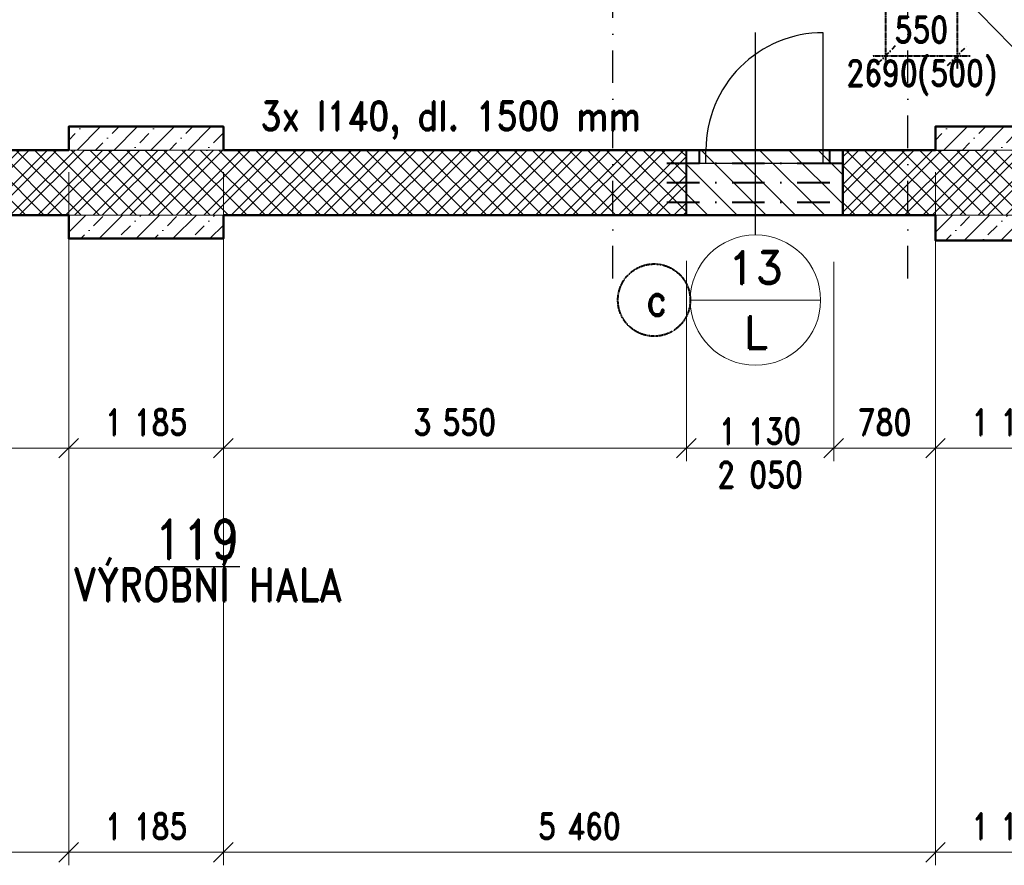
# Model space of a CAD drawing. Header units: millimetres. Extents: x -33711 to 544341, y -222428 to 596511.
# Tile 376 of 656: x 315595 to 323147, y -15724 to -9238. Entities that reach past the tile are written whole.
import ezdxf
from ezdxf.enums import TextEntityAlignment as Align

# ---------------------------------------------------------------- set-up
doc = ezdxf.new("R2010")
doc.units = ezdxf.units.MM
doc.linetypes.add('DASHDOT', pattern=[0.5, 0.25, -0.125, 0, -0.125])
for name, color, linetype, lineweight in [('CKBUBLINY', 1, 'Continuous', 18), ('CKBUBLINY_POPIS', 3, 'Continuous', 25), ('IN_C_TLUSTA', 5, 'Continuous', 50), ('IN_KOTY', 4, 'Continuous', 13), ('IN_NS_TLUSTA', 1, 'Continuous', 40), ('IN_SRAFY', 8, 'Continuous', 9)]:
    doc.layers.add(name, color=color, linetype=linetype, lineweight=lineweight)
for name, color, linetype in [('IN_BP_SRAFA', 40, 'Continuous'), ('IN_C_OSA', 6, 'DASHDOT'), ('IN_C_TENKA', 7, 'Continuous'), ('IN_NS_VYPLNE OTVORU', 16, 'Continuous'), ('IN_TEXT', 7, 'Continuous')]:
    doc.layers.add(name, color=color, linetype=linetype)
doc.styles.add('Koty', font='romand.shx', dxfattribs={"width": 0.8})
doc.styles.add('ROMAND', font='romand.shx', dxfattribs={"width": 0.85})
doc.styles.get("Standard").update_dxf_attribs({"font": 'romand.shx', "width": 0.8})
doc.dimstyles.new('IN_100', dxfattribs={"dimtxt": 200, "dimasz": 150, "dimexe": 100, "dimexo": 350, "dimgap": 100, "dimtad": 1, "dimdec": 4, "dimrnd": 5, "dimdsep": 46, "dimlunit": 6, "dimtxsty": 'Koty', "dimblk": 'OBLIQUE', "dimcen": 40, "dimdle": 100, "dimclrd": 256, "dimclrt": 7, "dimadec": 0, "dimazin": 0, "dimtfac": 1, "dimtdec": 4, "dimtmove": 1, "dimatfit": 3, "dimldrblk": 'ARCHTICK', "dimfxl": 500, "dimtolj": 1, "dimtzin": 0, "dimlwd": -1, "dimlwe": -1, "dimarcsym": 0})
doc.dimstyles.new('IN_50', dxfattribs={"dimtxt": 125, "dimasz": 125, "dimexe": 75, "dimexo": 300, "dimgap": 40, "dimtad": 1, "dimdec": 4, "dimrnd": 5, "dimdsep": 46, "dimlunit": 6, "dimtxsty": 'Koty', "dimblk": 'OBLIQUE', "dimcen": 40, "dimdle": 75, "dimclrd": 256, "dimclre": 256, "dimclrt": 256, "dimadec": 0, "dimazin": 0, "dimtfac": 1, "dimtdec": 4, "dimtmove": 1, "dimatfit": 3, "dimldrblk": 'ARCHTICK', "dimfxl": 350, "dimfxlon": 1, "dimtolj": 1, "dimtzin": 0, "dimlwd": -1, "dimlwe": -1, "dimarcsym": 0})
pattern_1 = [(45, (0, 0), (-106.06602, 106.06602), []), (45, (70.71, 0), (-106.06602, 106.06602), []), (135, (0, 0), (-70.710678, -70.710678), [])]

# ---------------------------------------------------------------- blocks, each defined once
blk = doc.blocks.new('_Oblique')
at = {"color": 0, "linetype": 'ByBlock', "lineweight": -2}
blk.add_line((-0.5, -0.5), (0.5, 0.5), dxfattribs=at)
blk = doc.blocks.new('*D147')
at = {"layer": 'DEFPOINTS', "color": 0, "transparency": 16777216}
for p in [(320708.5, -10737.6), (317157.5, -10917.6), (320708.5, -12524.9)]:
    blk.add_point(p, dxfattribs=at)
at = {"layer": 'IN_KOTY', "color": 0, "transparency": 16777216}
for p, q in [((320708.5, -11087.6), (320708.5, -12624.9)), ((317157.5, -11267.6), (317157.5, -12624.9))]:
    blk.add_line(p, q, dxfattribs=at)
at = {"layer": 'IN_KOTY', "transparency": 16777216}
blk.add_line((317057.5, -12524.9), (320808.5, -12524.9), dxfattribs=at)
at = {"layer": 'IN_KOTY', "transparency": 16777216, "xscale": 150, "yscale": 150, "zscale": 150, "rotation": 180}
blk.add_blockref('_Oblique', (317157.5, -12524.9), dxfattribs=at)
at = {"layer": 'IN_KOTY', "transparency": 16777216, "xscale": 150, "yscale": 150, "zscale": 150}
blk.add_blockref('_Oblique', (320708.5, -12524.9), dxfattribs=at)
at = {"layer": 'IN_KOTY', "color": 7, "transparency": 16777216, "insert": (318933, -12324.9), "char_height": 200, "attachment_point": 5, "style": 'Koty'}
blk.add_mtext('\\A1;3\xa0550', dxfattribs=at)
blk = doc.blocks.new('_ArchTick')
at = {"color": 0, "linetype": 'ByBlock', "lineweight": 13, "const_width": 0.15}
blk.add_lwpolyline([(-0.5, -0.5), (0.5, 0.5)], dxfattribs=at)
blk = doc.blocks.new('*D148')
at = {"layer": 'DEFPOINTS', "color": 0, "transparency": 16777216}
for p in [(320708.5, -10737.6), (321838, -10744.6), (321838, -12524.9)]:
    blk.add_point(p, dxfattribs=at)
at = {"layer": 'IN_KOTY', "color": 0, "transparency": 16777216}
for p, q in [((320708.5, -11087.6), (320708.5, -12624.9)), ((321838, -11094.6), (321838, -12624.9))]:
    blk.add_line(p, q, dxfattribs=at)
at = {"layer": 'IN_KOTY', "transparency": 16777216}
blk.add_line((320608.5, -12524.9), (321938, -12524.9), dxfattribs=at)
at = {"layer": 'IN_KOTY', "transparency": 16777216, "xscale": 150, "yscale": 150, "zscale": 150, "rotation": 180}
blk.add_blockref('_Oblique', (320708.5, -12524.9), dxfattribs=at)
at = {"layer": 'IN_KOTY', "transparency": 16777216, "xscale": 150, "yscale": 150, "zscale": 150}
blk.add_blockref('_Oblique', (321838, -12524.9), dxfattribs=at)
at = {"layer": 'IN_KOTY', "color": 7, "transparency": 16777216, "insert": (321273.2, -12561), "char_height": 200, "attachment_point": 5, "style": 'Koty'}
blk.add_mtext('\\A1;1\xa0130\\P2 050', dxfattribs=at)
blk = doc.blocks.new('*D507')
at = {"layer": 'DEFPOINTS', "color": 0, "transparency": 16777216}
for p in [(310635.5, -10057.6), (315971.5, -10057.6), (315971.5, -15624.1)]:
    blk.add_point(p, dxfattribs=at)
at = {"layer": 'IN_KOTY', "color": 3, "transparency": 16777216}
for p, q in [((310635.5, -10407.6), (310635.5, -15724.1)), ((315971.5, -10407.6), (315971.5, -15724.1)), ((310535.5, -15624.1), (316071.5, -15624.1))]:
    blk.add_line(p, q, dxfattribs=at)
at = {"layer": 'IN_KOTY', "color": 3, "transparency": 16777216, "xscale": 150, "yscale": 150, "zscale": 150, "rotation": 180}
blk.add_blockref('_Oblique', (310635.5, -15624.1), dxfattribs=at)
at = {"layer": 'IN_KOTY', "color": 3, "transparency": 16777216, "xscale": 150, "yscale": 150, "zscale": 150}
blk.add_blockref('_Oblique', (315971.5, -15624.1), dxfattribs=at)
at = {"layer": 'IN_KOTY', "color": 7, "transparency": 16777216, "insert": (313303.5, -15424.1), "char_height": 200, "attachment_point": 5, "style": 'Koty'}
blk.add_mtext('\\A1;5\xa0335', dxfattribs=at)
blk = doc.blocks.new('*D508')
at = {"layer": 'DEFPOINTS', "color": 0, "transparency": 16777216}
for p in [(315971.5, -10057.6), (317157.5, -10057.6), (317157.5, -15624.1)]:
    blk.add_point(p, dxfattribs=at)
at = {"layer": 'IN_KOTY', "color": 3, "transparency": 16777216}
for p, q in [((315971.5, -10407.6), (315971.5, -15724.1)), ((317157.5, -10407.6), (317157.5, -15724.1)), ((315871.5, -15624.1), (317257.5, -15624.1))]:
    blk.add_line(p, q, dxfattribs=at)
at = {"layer": 'IN_KOTY', "color": 3, "transparency": 16777216, "xscale": 150, "yscale": 150, "zscale": 150, "rotation": 180}
blk.add_blockref('_Oblique', (315971.5, -15624.1), dxfattribs=at)
at = {"layer": 'IN_KOTY', "color": 3, "transparency": 16777216, "xscale": 150, "yscale": 150, "zscale": 150}
blk.add_blockref('_Oblique', (317157.5, -15624.1), dxfattribs=at)
at = {"layer": 'IN_KOTY', "color": 7, "transparency": 16777216, "insert": (316564.5, -15424.1), "char_height": 200, "attachment_point": 5, "style": 'Koty'}
blk.add_mtext('\\A1;1\xa0185', dxfattribs=at)
blk = doc.blocks.new('*D509')
at = {"layer": 'DEFPOINTS', "color": 0, "transparency": 16777216}
for p in [(317157.5, -10057.6), (322618.5, -10057.6), (322618.5, -15624.1)]:
    blk.add_point(p, dxfattribs=at)
at = {"layer": 'IN_KOTY', "color": 3, "transparency": 16777216}
for p, q in [((317157.5, -10407.6), (317157.5, -15724.1)), ((322618.5, -10407.6), (322618.5, -15724.1)), ((317057.5, -15624.1), (322718.5, -15624.1))]:
    blk.add_line(p, q, dxfattribs=at)
at = {"layer": 'IN_KOTY', "color": 3, "transparency": 16777216, "xscale": 150, "yscale": 150, "zscale": 150, "rotation": 180}
blk.add_blockref('_Oblique', (317157.5, -15624.1), dxfattribs=at)
at = {"layer": 'IN_KOTY', "color": 3, "transparency": 16777216, "xscale": 150, "yscale": 150, "zscale": 150}
blk.add_blockref('_Oblique', (322618.5, -15624.1), dxfattribs=at)
at = {"layer": 'IN_KOTY', "color": 7, "transparency": 16777216, "insert": (319888, -15424.1), "char_height": 200, "attachment_point": 5, "style": 'Koty'}
blk.add_mtext('\\A1;5\xa0460', dxfattribs=at)
blk = doc.blocks.new('*D510')
at = {"layer": 'DEFPOINTS', "color": 0, "transparency": 16777216}
for p in [(322618.5, -10057.6), (323804.5, -10057.6), (323804.5, -15624.1)]:
    blk.add_point(p, dxfattribs=at)
at = {"layer": 'IN_KOTY', "color": 3, "transparency": 16777216}
for p, q in [((322618.5, -10407.6), (322618.5, -15724.1)), ((323804.5, -10407.6), (323804.5, -15724.1)), ((322518.5, -15624.1), (323904.5, -15624.1))]:
    blk.add_line(p, q, dxfattribs=at)
at = {"layer": 'IN_KOTY', "color": 3, "transparency": 16777216, "xscale": 150, "yscale": 150, "zscale": 150, "rotation": 180}
blk.add_blockref('_Oblique', (322618.5, -15624.1), dxfattribs=at)
at = {"layer": 'IN_KOTY', "color": 3, "transparency": 16777216, "xscale": 150, "yscale": 150, "zscale": 150}
blk.add_blockref('_Oblique', (323804.5, -15624.1), dxfattribs=at)
at = {"layer": 'IN_KOTY', "color": 7, "transparency": 16777216, "insert": (323211.5, -15424.1), "char_height": 200, "attachment_point": 5, "style": 'Koty'}
blk.add_mtext('\\A1;1\xa0185', dxfattribs=at)
blk = doc.blocks.new('CK_BUBBLE_2_0_0')
at = {"color": 0, "linetype": 'ByBlock', "lineweight": -2}
blk.add_line((1, 0), (-1, 0), dxfattribs=at)
blk.add_circle((0, 0), 1, dxfattribs=at)
blk = doc.blocks.new('*D560')
at = {"layer": 'DEFPOINTS', "color": 0, "transparency": 16777216}
for p in [(317157.5, 26400.5), (313285.5, -12024.9), (317157.5, -12024.9)]:
    blk.add_point(p, dxfattribs=at)
at = {"layer": 'IN_KOTY', "transparency": 16777216}
for p, q in [((313285.5, 26050.5), (313285.5, 26475.5)), ((317157.5, 26050.5), (317157.5, 26475.5)), ((313210.5, 26400.5), (317232.5, 26400.5))]:
    blk.add_line(p, q, dxfattribs=at)
at = {"layer": 'IN_KOTY', "transparency": 16777216, "xscale": 125, "yscale": 125, "zscale": 125, "rotation": 180}
blk.add_blockref('_Oblique', (313285.5, 26400.5), dxfattribs=at)
at = {"layer": 'IN_KOTY', "transparency": 16777216, "xscale": 125, "yscale": 125, "zscale": 125}
blk.add_blockref('_Oblique', (317157.5, 26400.5), dxfattribs=at)
at = {"layer": 'IN_KOTY', "transparency": 16777216, "insert": (315221.5, 26503), "char_height": 125, "attachment_point": 5, "style": 'Koty'}
blk.add_mtext('\\A1;3\xa0870', dxfattribs=at)
blk = doc.blocks.new('*D561')
at = {"layer": 'DEFPOINTS', "color": 0, "transparency": 16777216}
for p in [(313285.5, -10737.6), (315971.5, -10917.6), (315971.5, -12524.9)]:
    blk.add_point(p, dxfattribs=at)
at = {"layer": 'IN_KOTY', "color": 0, "transparency": 16777216}
for p, q in [((313285.5, -11087.6), (313285.5, -12624.9)), ((315971.5, -11267.6), (315971.5, -12624.9))]:
    blk.add_line(p, q, dxfattribs=at)
at = {"layer": 'IN_KOTY', "transparency": 16777216}
blk.add_line((313185.5, -12524.9), (316071.5, -12524.9), dxfattribs=at)
at = {"layer": 'IN_KOTY', "transparency": 16777216, "xscale": 150, "yscale": 150, "zscale": 150, "rotation": 180}
blk.add_blockref('_Oblique', (313285.5, -12524.9), dxfattribs=at)
at = {"layer": 'IN_KOTY', "transparency": 16777216, "xscale": 150, "yscale": 150, "zscale": 150}
blk.add_blockref('_Oblique', (315971.5, -12524.9), dxfattribs=at)
at = {"layer": 'IN_KOTY', "color": 7, "transparency": 16777216, "insert": (314628.5, -12324.9), "char_height": 200, "attachment_point": 5, "style": 'Koty'}
blk.add_mtext('\\A1;2\xa0685', dxfattribs=at)
blk = doc.blocks.new('*D562')
at = {"layer": 'DEFPOINTS', "color": 0, "transparency": 16777216}
for p in [(315971.5, -10917.6), (317157.5, -10917.6), (317157.5, -12524.9)]:
    blk.add_point(p, dxfattribs=at)
at = {"layer": 'IN_KOTY', "color": 0, "transparency": 16777216}
for p, q in [((315971.5, -11267.6), (315971.5, -12624.9)), ((317157.5, -11267.6), (317157.5, -12624.9))]:
    blk.add_line(p, q, dxfattribs=at)
at = {"layer": 'IN_KOTY', "transparency": 16777216}
blk.add_line((315871.5, -12524.9), (317257.5, -12524.9), dxfattribs=at)
at = {"layer": 'IN_KOTY', "transparency": 16777216, "xscale": 150, "yscale": 150, "zscale": 150, "rotation": 180}
blk.add_blockref('_Oblique', (315971.5, -12524.9), dxfattribs=at)
at = {"layer": 'IN_KOTY', "transparency": 16777216, "xscale": 150, "yscale": 150, "zscale": 150}
blk.add_blockref('_Oblique', (317157.5, -12524.9), dxfattribs=at)
at = {"layer": 'IN_KOTY', "color": 7, "transparency": 16777216, "insert": (316564.5, -12324.9), "char_height": 200, "attachment_point": 5, "style": 'Koty'}
blk.add_mtext('\\A1;1\xa0185', dxfattribs=at)
blk = doc.blocks.new('*D563')
at = {"layer": 'DEFPOINTS', "color": 0, "transparency": 16777216}
for p in [(321838, -10744.6), (322618.5, -10931.6), (322618.5, -12524.9)]:
    blk.add_point(p, dxfattribs=at)
at = {"layer": 'IN_KOTY', "color": 0, "transparency": 16777216}
for p, q in [((321838, -11094.6), (321838, -12624.9)), ((322618.5, -11281.6), (322618.5, -12624.9))]:
    blk.add_line(p, q, dxfattribs=at)
at = {"layer": 'IN_KOTY', "transparency": 16777216}
blk.add_line((321738, -12524.9), (322718.5, -12524.9), dxfattribs=at)
at = {"layer": 'IN_KOTY', "transparency": 16777216, "xscale": 150, "yscale": 150, "zscale": 150, "rotation": 180}
blk.add_blockref('_Oblique', (321838, -12524.9), dxfattribs=at)
at = {"layer": 'IN_KOTY', "transparency": 16777216, "xscale": 150, "yscale": 150, "zscale": 150}
blk.add_blockref('_Oblique', (322618.5, -12524.9), dxfattribs=at)
at = {"layer": 'IN_KOTY', "color": 7, "transparency": 16777216, "insert": (322228.2, -12324.9), "char_height": 200, "attachment_point": 5, "style": 'Koty'}
blk.add_mtext('\\A1;780', dxfattribs=at)
blk = doc.blocks.new('*D564')
at = {"layer": 'DEFPOINTS', "color": 0, "transparency": 16777216}
for p in [(322618.5, -10931.6), (323804.5, -10931.6), (323804.5, -12524.9)]:
    blk.add_point(p, dxfattribs=at)
at = {"layer": 'IN_KOTY', "color": 0, "transparency": 16777216}
for p, q in [((322618.5, -11281.6), (322618.5, -12624.9)), ((323804.5, -11281.6), (323804.5, -12624.9))]:
    blk.add_line(p, q, dxfattribs=at)
at = {"layer": 'IN_KOTY', "transparency": 16777216}
blk.add_line((322518.5, -12524.9), (323904.5, -12524.9), dxfattribs=at)
at = {"layer": 'IN_KOTY', "transparency": 16777216, "xscale": 150, "yscale": 150, "zscale": 150, "rotation": 180}
blk.add_blockref('_Oblique', (322618.5, -12524.9), dxfattribs=at)
at = {"layer": 'IN_KOTY', "transparency": 16777216, "xscale": 150, "yscale": 150, "zscale": 150}
blk.add_blockref('_Oblique', (323804.5, -12524.9), dxfattribs=at)
at = {"layer": 'IN_KOTY', "color": 7, "transparency": 16777216, "insert": (323211.5, -12324.9), "char_height": 200, "attachment_point": 5, "style": 'Koty'}
blk.add_mtext('\\A1;1\xa0185', dxfattribs=at)
blk = doc.blocks.new('*D607')
at = {"layer": 'DEFPOINTS', "color": 0, "transparency": 16777216}
for p in [(315971.5, -10237.6), (315427.4, -10737.6), (315971.5, -10737.6)]:
    blk.add_point(p, dxfattribs=at)
at = {"layer": 'IN_KOTY', "transparency": 16777216}
blk.add_line((315427.4, -10137.6), (315427.4, -10837.6), dxfattribs=at)
at = {"layer": 'IN_KOTY', "color": 0, "transparency": 16777216}
for p, q in [((315621.5, -10237.6), (315327.4, -10237.6)), ((315621.5, -10737.6), (315327.4, -10737.6))]:
    blk.add_line(p, q, dxfattribs=at)
at = {"layer": 'IN_KOTY', "transparency": 16777216, "xscale": 150, "yscale": 150, "zscale": 150}
for p, rotation in [((315427.4, -10237.6), 90), ((315427.4, -10737.6), 270)]:
    blk.add_blockref('_Oblique', p, dxfattribs=dict(at, rotation=rotation))
at = {"layer": 'IN_KOTY', "color": 7, "transparency": 16777216, "insert": (315113.6, -9948.9), "char_height": 200, "attachment_point": 5, "rotation": 90, "style": 'Koty'}
blk.add_mtext('\\A1;500', dxfattribs=at)
blk = doc.blocks.new('*D608')
at = {"layer": 'DEFPOINTS', "color": 0, "linetype": 'DASHDOT', "transparency": 16777216}
for p in [(322235.5, -8267.6), (322785.5, -8267.6), (322785.5, -9514.3)]:
    blk.add_point(p, dxfattribs=at)
at = {"layer": 'IN_NS_TLUSTA', "color": 0, "linetype": 'DASHDOT', "transparency": 16777216}
for p, q in [((322235.5, -8617.6), (322235.5, -9614.3)), ((322785.5, -8617.6), (322785.5, -9614.3))]:
    blk.add_line(p, q, dxfattribs=at)
at = {"layer": 'IN_NS_TLUSTA', "linetype": 'DASHDOT', "transparency": 16777216}
blk.add_line((322135.5, -9514.3), (322885.5, -9514.3), dxfattribs=at)
at = {"layer": 'IN_NS_TLUSTA', "linetype": 'DASHDOT', "transparency": 16777216, "xscale": 150, "yscale": 150, "zscale": 150, "rotation": 180}
blk.add_blockref('_Oblique', (322235.5, -9514.3), dxfattribs=at)
at = {"layer": 'IN_NS_TLUSTA', "linetype": 'DASHDOT', "transparency": 16777216, "xscale": 150, "yscale": 150, "zscale": 150}
blk.add_blockref('_Oblique', (322785.5, -9514.3), dxfattribs=at)
at = {"layer": 'IN_NS_TLUSTA', "color": 7, "linetype": 'DASHDOT', "transparency": 16777216, "insert": (322510.5, -9514.3), "char_height": 200, "attachment_point": 5, "style": 'Koty'}
blk.add_mtext('\\A1;550\\P2690(500)', dxfattribs=at)

msp = doc.modelspace()

# ---------------------------------------------------------------- hatches: boundary and pattern name
at = {"layer": 'IN_BP_SRAFA', "lineweight": 30}
h = msp.add_hatch(dxfattribs=at)
h.set_pattern_fill('ANSI31', color=256, scale=50, angle=90)
h.set_pattern_definition([(135, (-1929.52, 2e-10), (-112.2532, -112.2532), [])])
h.paths.add_polyline_path([(321308.47666, -10337.56486), (320808.47666, -10337.56486), (320708.47666, -10337.56486), (320708.47666, -10737.56486), (321308.47666, -10737.56486)])
h.paths.add_polyline_path([(320808.47666, -10237.56486), (320708.47666, -10237.56486), (320708.47666, -10337.56486), (320808.47666, -10337.56486)])
h.paths.add_polyline_path([(320858.47666, -10237.56486), (320808.47666, -10237.56486), (320808.47666, -10337.56486), (320858.47666, -10337.56486)])
h.paths.add_polyline_path([(321308.47666, -10237.56486), (320858.47666, -10237.56486), (320858.47666, -10337.56486), (321308.47666, -10337.56486)])
h.paths.add_polyline_path([(321758.47666, -10237.56486), (321308.47666, -10237.56486), (321308.47666, -10337.56486), (321758.47666, -10337.56486)])
h.paths.add_polyline_path([(321808.47666, -10237.56486), (321758.47666, -10237.56486), (321758.47666, -10337.56486), (321808.47666, -10337.56486)])
h.paths.add_polyline_path([(321908.47666, -10237.56486), (321808.47666, -10237.56486), (321808.47666, -10337.56486), (321908.47666, -10337.56486)])
h.paths.add_polyline_path([(321908.47666, -10337.56486), (321808.47666, -10337.56486), (321308.47666, -10337.56486), (321308.47666, -10737.56486), (321908.47666, -10737.56486)])
at = {"layer": 'IN_SRAFY'}
h = msp.add_hatch(dxfattribs=at)
h.set_pattern_fill('BETON-PROSTY', color=256, scale=50, pattern_type=2)
h.set_pattern_definition([(45, (13167, 0), (-141.42136, 141.42136), []), (45, (13308.42, 0), (-70.71068, 212.13203), [100, -50, 0, -50])])
h.paths.add_polyline_path([(317157.47666, -10057.56486), (315971.47666, -10057.56486), (315971.47666, -10237.56398), (317157.47666, -10237.56398)])
h.paths.add_polyline_path([(317157.47666, -10737.56573), (315971.47666, -10737.56486), (315971.47666, -10917.56486), (317157.47666, -10917.56486)])
h = msp.add_hatch(dxfattribs=at)
h.set_pattern_fill('BETON-PROSTY', color=256, scale=50, pattern_type=2)
h.set_pattern_definition([(45, (19814, 0), (-141.42136, 141.42136), []), (45, (19955.42, 0), (-70.71068, 212.13203), [100, -50, 0, -50])])
h.paths.add_polyline_path([(323804.47666, -10057.56486), (322618.47666, -10057.56486), (322618.47666, -10237.56398), (323804.47666, -10237.56486)])
h.paths.add_polyline_path([(323804.77895, -10737.56486), (322618.47666, -10737.56486), (322618.47666, -10931.58989), (323804.47666, -10931.58989)])
h = msp.add_hatch(dxfattribs=at)
h.set_pattern_fill('ZDIVO-STR_PEV', color=256, scale=50, pattern_type=2)
h.set_pattern_definition(pattern_1)
h.paths.add_polyline_path([(314145.47557, -10237.56876), (314045.48207, -10237.56876), (313285.47666, -10237.56573), (313285.47666, -10737.56573), (314145.47557, -10737.56486)])
h.paths.add_polyline_path([(320145.47557, -10237.56876), (320045.48207, -10237.56876), (314245.48207, -10237.56763), (314245.48207, -10237.56876), (314145.47557, -10237.56876), (314145.47557, -10737.56486), (315971.47666, -10737.56486), (317208.47666, -10737.56486), (320145.47557, -10737.56486)])
h.paths.add_polyline_path([(320708.47666, -10237.56398), (320245.48207, -10237.56436), (320245.48207, -10237.56876), (320145.47557, -10237.56876), (320145.47557, -10737.56486), (320708.47666, -10737.56486)])
h = msp.add_hatch(dxfattribs=at)
h.set_pattern_fill('ZDIVO-STR_PEV', color=256, scale=50, pattern_type=2)
h.set_pattern_definition(pattern_1)
edge = h.paths.add_edge_path()
edge.add_line((323613.68928, -10237.56486), (322618.47666, -10237.56486))
edge.add_line((322618.47666, -10237.56486), (322505.48207, -10237.56486))
edge.add_line((322505.48207, -10237.56486), (322505.48207, -10237.56876))
edge.add_line((322505.48207, -10237.56876), (321908.47666, -10237.56398))
edge.add_line((321908.47666, -10237.56398), (321908.47666, -10737.56486))
edge.add_line((321908.47666, -10737.56486), (322618.47666, -10737.56486))
edge.add_line((322618.47666, -10737.56486), (323563.4569, -10737.56486))
edge.add_arc((323189.12726, -10725.0282), 374.53951, 358.081825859, 366.168274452)
edge.add_arc((323365.24485, -10435.22631), 317.48178, 308.18166878, 398.505624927)
edge = h.paths.add_edge_path()
edge.add_line((325525.47557, -10237.56486), (323804.47666, -10237.56486))
edge.add_line((323804.47666, -10237.56486), (323613.68928, -10237.56486))
edge.add_arc((323365.24485, -10435.22631), 317.48178, -51.81833122, 38.505624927, ccw=False)
edge.add_arc((323189.12726, -10725.0282), 374.53951, -1.918174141, 6.168274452, ccw=False)
edge.add_line((323563.4569, -10737.56486), (323855.47666, -10737.56486))
edge.add_line((323855.47666, -10737.56486), (325525.47557, -10737.56486))
edge.add_line((325525.47557, -10737.56486), (325525.47557, -10237.56486))
h.paths.add_polyline_path([(327608.47666, -10237.56486), (325525.47557, -10237.56486), (325525.47557, -10737.56486), (327608.47666, -10737.56486)])

# ---------------------------------------------------------------- linework, layer by layer
at = {"layer": 'IN_C_OSA', "color": 4, "ltscale": 1000}
for p, q in [((320145.47557, -11223.72868), (320145.47557, 18227.7232)), ((322405.47557, -11223.72868), (322405.47557, 18227.7232))]:
    msp.add_line(p, q, dxfattribs=at)
at = {"layer": 'IN_C_OSA', "color": 4, "ltscale": 2500}
msp.add_line((291091.3862, -10237.56486), (356092.68823, -10237.56398), dxfattribs=at)
at = {"layer": 'IN_C_TLUSTA'}
for p, q in [((315971.47666, -10237.56486), (313285.47666, -10237.56573)), ((322618.47666, -10237.56398), (317157.47666, -10237.56486)), ((321874.9584, -10237.56398), (321908.47666, -10237.56486)), ((321908.47666, -10237.56486), (321908.47666, -10737.56486)), ((315971.47666, -10737.56486), (313285.47666, -10737.56573)), ((322618.47666, -10737.56486), (317157.47666, -10737.56486))]:
    msp.add_line(p, q, dxfattribs=at)
for points in [[(315971.47666, -10237.56398), (315971.47666, -10057.56486), (317157.47666, -10057.56486), (317157.47666, -10237.56398)], [(322618.47666, -10237.56398), (322618.47666, -10057.56486), (323804.47666, -10057.56486), (323804.47666, -10237.56486), (327608.47666, -10237.56486)], [(315971.47666, -10737.56573), (315971.47666, -10917.56486), (317157.47666, -10917.56486), (317157.47666, -10737.56573)], [(322618.47666, -10737.56486), (322618.47666, -10931.58989), (323804.47666, -10931.58989), (323804.77895, -10737.56486), (327608.47666, -10737.56486)]]:
    msp.add_lwpolyline(points, dxfattribs=at)
at = {"layer": 'IN_NS_TLUSTA'}
for p, q in [((320708.47666, -10737.56486), (320708.47666, -10237.56486)), ((320708.47666, -10237.56486), (320808.47666, -10237.56486)), ((320808.47666, -10337.56486), (320808.47666, -10237.56486)), ((321808.47666, -10237.56486), (321908.47666, -10237.56486)), ((321808.47666, -10337.56486), (321808.47666, -10237.56486)), ((321908.47666, -10737.56486), (321908.47666, -10237.56486)), ((320708.47666, -10337.56486), (320808.47666, -10337.56486)), ((321808.47666, -10337.56486), (321908.47666, -10337.56486))]:
    msp.add_line(p, q, dxfattribs=at)
at = {"layer": 'IN_NS_TLUSTA', "linetype": 'DASHDOT', "ltscale": 1000}
for p, q in [((320558.47666, -10337.56296), (322058.47666, -10337.56296)), ((320558.47666, -10487.56296), (322058.47666, -10487.56296)), ((320558.47666, -10637.56296), (322058.47666, -10637.56296))]:
    msp.add_line(p, q, dxfattribs=at)
at = {"layer": 'IN_NS_TLUSTA', "linetype": 'DASHDOT'}
msp.add_circle((320460.74112, -11388.71992), 277.2661, dxfattribs=at)
at = {"layer": 'IN_NS_VYPLNE OTVORU'}
for p, q in [((320808.47666, -10237.56486), (321808.47666, -10237.56486)), ((320858.47666, -10337.56486), (320858.47666, -10237.56486)), ((321758.47666, -10337.56486), (321758.47666, -10237.56486)), ((320808.47666, -10337.56486), (321808.47666, -10337.56486))]:
    msp.add_line(p, q, dxfattribs=at)
msp.add_lwpolyline([(321758.47666, -10237.56486), (321758.47666, -9337.56486, 0.4142135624), (320858.47666, -10237.56486)], format="xyb", dxfattribs=at)
at = {"layer": 'IN_SRAFY'}
for p, q in [((315971.47666, -10237.56486), (317208.47666, -10237.56486)), ((322618.47666, -10237.56486), (323855.47666, -10237.56486)), ((315971.47666, -10737.56486), (317208.47666, -10737.56486)), ((322618.47666, -10737.56486), (323855.47666, -10737.56486))]:
    msp.add_line(p, q, dxfattribs=at)
at = {"layer": 'IN_TEXT', "linetype": 'ByBlock'}
msp.add_line((321238.00722, -10888.71992), (321238.00722, -9336.28642), dxfattribs=at)

# ---------------------------------------------------------------- block references
at = {"layer": 'CKBUBLINY'}
ref = msp.add_blockref('CK_BUBBLE_2_0_0', (321238.00722, -11388.71992), dxfattribs=dict(at, xscale=500, yscale=500, zscale=500))
ref.add_attrib('NUM1', '13', dxfattribs={"layer": 'CKBUBLINY_POPIS', "height": 250}).set_placement((321238.00722, -11263.71992), align=Align.CENTER)
ref.add_attrib('NUM2', 'L', dxfattribs={"layer": 'CKBUBLINY_POPIS', "height": 250}).set_placement((321238.00722, -11513.71992), align=Align.TOP_CENTER)

# ---------------------------------------------------------------- texts
at = {"layer": 'IN_NS_TLUSTA', "insert": (317443.2212, -10152.63502), "char_height": 220, "width": 4093.9128896, "attachment_point": 7, "style": 'ROMAND'}
msp.add_mtext('3x I140, dl. 1500 mm', dxfattribs=at)
at = {"layer": 'IN_TEXT', "attachment_point": 7, "style": 'ROMAND'}
for s, insert, char_height, width in [('{\\C0;c}', (320398.06597, -11510.28206), 250, 2497.377199), ('{\\L\\C0;119}', (316627.07583, -13372.27922), 300, 945.9689616), ('{\\C0;VÝROBNÍ HALA}', (316005.38192, -13697.53511), 250, 2497.377199)]:
    msp.add_mtext(s, dxfattribs=dict(at, insert=insert, char_height=char_height, width=width))

# ---------------------------------------------------------------- dimensions: what is measured, and where the dimension line sits
at = {"layer": 'IN_KOTY'}
for base, p1, p2, dimstyle, picture, middle in [((317157.47666, 26400.47715), (313285.47666, -12024.94067), (317157.47666, -12024.94067), 'IN_50', '*D560', (315221.47666, 26502.97715)), ((315971.47666, -12524.94067), (313285.47666, -10737.56573), (315971.47666, -10917.56486), 'IN_100', '*D561', (314628.47666, -12324.92099)), ((320708.47666, -12524.94067), (317157.47666, -10917.56486), (320708.47666, -10737.56486), 'IN_100', '*D147', (318932.97666, -12324.94067)), ((322618.47666, -12524.9398), (321838.00722, -10744.57737), (322618.47666, -10931.58989), 'IN_100', '*D563', (322228.24194, -12324.9398)), ((317157.47666, -12524.94067), (315971.47666, -10917.56486), (317157.47666, -10917.56486), 'IN_100', '*D562', (316564.47666, -12324.94067)), ((323804.47666, -12524.9398), (322618.47666, -10931.58989), (323804.47666, -10931.58989), 'IN_100', '*D564', (323211.47666, -12324.9398))]:
    dim = msp.add_linear_dim(base=base, p1=p1, p2=p2, dimstyle=dimstyle, dxfattribs=at)
    dim.commit()
    dim.dimension.update_dxf_attribs({"geometry": picture, "text_midpoint": middle})
dim = msp.add_linear_dim(base=(315427.36187, -10737.56573), p1=(315971.47666, -10237.56486), p2=(315971.47666, -10737.56573), angle=90, dimstyle='IN_100', dxfattribs=at)
dim.commit()
dim.dimension.update_dxf_attribs({"geometry": '*D607', "text_midpoint": (315313.59404, -9948.88598), "dimtype": 160})
for base, p1, p2, picture, middle in [((315971.47666, -15624.10017), (310635.47666, -10057.56486), (315971.47666, -10057.56486), '*D507', (313303.47666, -15424.10017)), ((317157.47666, -15624.10017), (315971.47666, -10057.56486), (317157.47666, -10057.56486), '*D508', (316564.47666, -15424.10017)), ((322618.47666, -15624.10017), (317157.47666, -10057.56486), (322618.47666, -10057.56486), '*D509', (319887.97666, -15424.10017)), ((323804.47666, -15624.10017), (322618.47666, -10057.56486), (323804.47666, -10057.56486), '*D510', (323211.47666, -15424.10017))]:
    dim = msp.add_linear_dim(base=base, p1=p1, p2=p2, dimstyle='IN_100', override={"dimclrd": 3, "dimclre": 3}, dxfattribs=at)
    dim.commit()
    dim.dimension.update_dxf_attribs({"geometry": picture, "text_midpoint": middle})
dim = msp.add_linear_dim(base=(321838.00722, -12524.9398), p1=(320708.47666, -10737.56486), p2=(321838.00722, -10744.57737), text='<>\\P2 050', dimstyle='IN_100', dxfattribs=at)
dim.commit()
dim.dimension.update_dxf_attribs({"geometry": '*D148', "text_midpoint": (321273.23288, -12927.7359), "dimtype": 160})
at = {"layer": 'IN_NS_TLUSTA', "linetype": 'DASHDOT'}
dim = msp.add_linear_dim(base=(322785.47666, -9514.27208), p1=(322235.47666, -8267.56486), p2=(322785.47666, -8267.56486), text='<>\\P2690(500)', dimstyle='IN_100', override={"dimtmove": 2}, dxfattribs=at)
dim.commit()
dim.dimension.update_dxf_attribs({"geometry": '*D608', "text_midpoint": (322510.47666, -9514.27208), "dimtype": 160})

# ---------------------------------------------------------------- leaders
at = {"layer": 'IN_C_TENKA'}
msp.add_leader([(321855.1052, -8056.32751), (323417.87287, -9660.08958), (328207.47244, -9660.08958)], dimstyle='IN_100', override={"dimgap": 150, "dimtad": 0, "dimfxl": 0.5}, dxfattribs=at)

doc.saveas('drawing.dxf')
